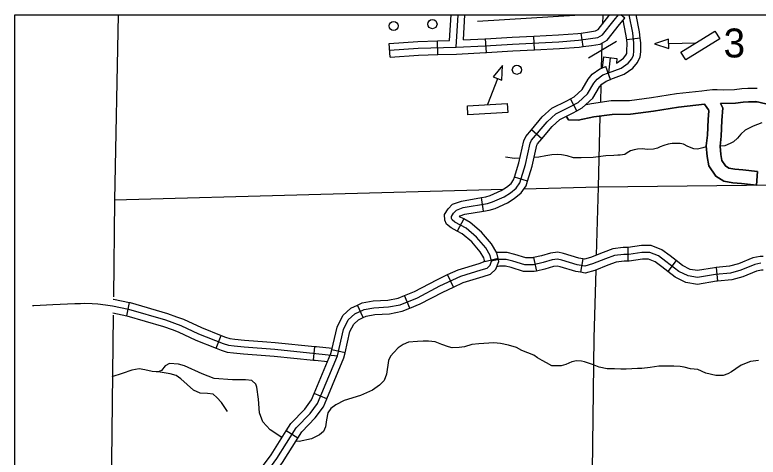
# Model space of a CAD drawing. Extents: x 22866 to 28196, y 1324810 to 1328105.
# Drawn here: x 24815 to 25010.4, y 1326465.4 to 1326581.6 of the extents above; entities that cross this region are included whole.
import ezdxf

# ---------------------------------------------------------------- set-up
doc = ezdxf.new("R2010")
doc.units = 0
for name, color, linetype in [('Level 2', 7, 'Continuous'), ('Level 32', 7, 'Continuous'), ('Level 35', 7, 'Continuous'), ('Level 45', 7, 'Continuous'), ('Level 46', 7, 'Continuous'), ('Level 5', 7, 'Continuous'), ('Level 56', 7, 'Continuous'), ('R_No Plot', 7, 'Continuous')]:
    doc.layers.add(name, color=color, linetype=linetype)

msp = doc.modelspace()

# ---------------------------------------------------------------- linework, layer by layer
at = {"layer": 'Level 2'}
for points in [[(24842.2, 1326581.62), (24841.25, 1326532.92), (24840.94, 1326507.51)], [(24840.88, 1326502.67), (24839.86, 1326418.22)]]:
    msp.add_lwpolyline(points, dxfattribs=at)
at = {"layer": 'Level 32'}
for p, q in [((24975.38, 1326580.76), (24974.31, 1326581.62)), ((24951.62, 1326572.43), (24951.43, 1326576.03)), ((24964.41, 1326573.28), (24963.92, 1326576.85)), ((24913.68, 1326570.52), (24913.43, 1326574.11)), ((24926.26, 1326571.19), (24926.15, 1326574.79)), ((24938.98, 1326571.71), (24938.76, 1326575.31)), ((24979.45, 1326575.51), (24975.88, 1326575.06)), ((24969.76, 1326570.56), (24973.33, 1326570.13)), ((24971.65, 1326564.67), (24970.42, 1326568.05)), ((24962.81, 1326556.41), (24961.11, 1326559.58)), ((24953.56, 1326549.08), (24950.81, 1326551.41)), ((24949.81, 1326537.92), (24946.37, 1326538.97)), ((24938.27, 1326530.03), (24937.68, 1326533.58)), ((24933.02, 1326527.98), (24931.31, 1326524.81)), ((24976.21, 1326520.48), (24976.21, 1326516.88)), ((24942.07, 1326517.57), (24938.57, 1326516.71)), ((24951.37, 1326517.81), (24952.17, 1326514.3)), ((24964.39, 1326517.51), (24963.73, 1326513.97)), ((24988.88, 1326517.04), (24986.66, 1326514.2)), ((24930.33, 1326510.08), (24928.81, 1326513.34)), ((24999.41, 1326515.2), (24999.74, 1326511.62)), ((24918.85, 1326504.53), (24917.49, 1326507.86)), ((24906.62, 1326502.09), (24905.08, 1326505.35)), ((24901.85, 1326492.77), (24898.34, 1326493.58)), ((24897.06, 1326480.73), (24893.74, 1326482.11)), ((24889.41, 1326470.38), (24886.37, 1326472.31))]:
    msp.add_line(p, q, dxfattribs=at)
for points in [[(24929.33, 1326574.88), (24929.73, 1326581.62)], [(24931.03, 1326573.13), (24931.54, 1326581.62)], [(24932.94, 1326575.02), (24933.34, 1326581.62)], [(24963.2, 1326574.93), (24966.39, 1326575.37), (24968.27, 1326575.67), (24969.56, 1326576.41), (24972.61, 1326580.2), (24973.76, 1326581.62)], [(24963.92, 1326576.85), (24966.13, 1326577.16), (24967.66, 1326577.4), (24968.37, 1326577.8), (24971.21, 1326581.33), (24971.45, 1326581.62)], [(24964.41, 1326573.28), (24966.66, 1326573.59), (24968.88, 1326573.94), (24970.75, 1326575.01), (24974.01, 1326579.07), (24975.38, 1326580.76)], [(24975.88, 1326575.06), (24975.69, 1326576.59), (24974.95, 1326580.24)], [(24979.45, 1326575.51), (24979.24, 1326577.17), (24978.35, 1326581.62)], [(24938.76, 1326575.31), (24945.73, 1326575.74), (24951.43, 1326576.03)], [(24951.43, 1326576.03), (24957.97, 1326576.36), (24963.01, 1326576.72), (24963.92, 1326576.85)], [(24913.43, 1326574.11), (24921.01, 1326574.63), (24926.15, 1326574.79)], [(24913.55, 1326572.32), (24921.09, 1326572.83), (24931.03, 1326573.13), (24938.68, 1326573.5), (24945.83, 1326573.94), (24958.08, 1326574.56), (24963.2, 1326574.93)], [(24926.15, 1326574.79), (24929.33, 1326574.88)], [(24932.94, 1326575.02), (24938.58, 1326575.29), (24938.76, 1326575.31)], [(24971.65, 1326564.67), (24971.69, 1326564.68), (24975.26, 1326566.01), (24977.48, 1326567.61), (24978.75, 1326569.12), (24979.41, 1326570.55), (24979.56, 1326571.95), (24979.6, 1326574.3), (24979.45, 1326575.51)], [(24973.19, 1326568.95), (24975.01, 1326570.27), (24975.68, 1326571.07), (24975.89, 1326571.51), (24975.96, 1326572.17), (24976, 1326574.11), (24975.88, 1326575.06)], [(24938.98, 1326571.71), (24945.94, 1326572.14), (24951.62, 1326572.43)], [(24951.62, 1326572.43), (24958.19, 1326572.77), (24963.38, 1326573.14), (24964.41, 1326573.28)], [(24913.68, 1326570.52), (24921.18, 1326571.04), (24926.26, 1326571.19)], [(24926.26, 1326571.19), (24931.1, 1326571.33), (24938.78, 1326571.7), (24938.98, 1326571.71)], [(24969.76, 1326570.56), (24969.41, 1326567.68)], [(24971.54, 1326570.35), (24971.06, 1326566.37)], [(24973.33, 1326570.13), (24973.19, 1326568.95)], [(24961.11, 1326559.58), (24962.11, 1326560.11), (24964.17, 1326561.99), (24965.78, 1326564.73), (24966.82, 1326566.06), (24968.78, 1326567.45), (24970.42, 1326568.05)], [(24962.81, 1326556.41), (24964.2, 1326557.15), (24966.99, 1326559.69), (24968.76, 1326562.69), (24969.34, 1326563.43), (24970.47, 1326564.24), (24971.65, 1326564.67)], [(24950.81, 1326551.41), (24953.69, 1326554.81), (24956.24, 1326557.11), (24960.12, 1326559.05), (24961.11, 1326559.58)], [(24953.56, 1326549.08), (24956.28, 1326552.3), (24958.29, 1326554.11), (24961.77, 1326555.85), (24962.81, 1326556.41)], [(24946.37, 1326538.97), (24947.52, 1326542.76), (24948.8, 1326548.53), (24949.36, 1326549.69), (24950.81, 1326551.41)], [(24949.81, 1326537.92), (24951.01, 1326541.85), (24952.23, 1326547.35), (24952.41, 1326547.72), (24953.56, 1326549.08)], [(24937.68, 1326533.58), (24938.86, 1326533.78), (24939.98, 1326534.12), (24942.84, 1326535.42), (24944.24, 1326536.33), (24945.51, 1326537.33), (24946.15, 1326538.27), (24946.37, 1326538.97)], [(24938.27, 1326530.03), (24939.69, 1326530.27), (24941.26, 1326530.75), (24944.58, 1326532.25), (24946.34, 1326533.4), (24948.17, 1326534.84), (24949.44, 1326536.69), (24949.81, 1326537.92)], [(24931.31, 1326524.81), (24929.77, 1326525.64), (24928.52, 1326526.58), (24928.08, 1326527.68), (24927.98, 1326529.15), (24928.94, 1326530.62), (24930.08, 1326531.88), (24932.46, 1326532.7), (24937.68, 1326533.58)], [(24933.02, 1326527.98), (24931.93, 1326528.56), (24932.13, 1326528.78), (24933.36, 1326529.2), (24938.27, 1326530.03)], [(24942.07, 1326517.57), (24941.7, 1326519.07), (24940.34, 1326521.47), (24937.67, 1326524.5), (24934.71, 1326527.07), (24933.02, 1326527.98)], [(24938.57, 1326516.71), (24938.32, 1326517.73), (24937.39, 1326519.38), (24935.13, 1326521.94), (24932.65, 1326524.09), (24931.31, 1326524.81)], [(25011.15, 1326516.33), (25009.53, 1326516.03), (25005.85, 1326514.48), (25003.2, 1326513.75), (24999.23, 1326513.38), (24994.52, 1326512.57), (24992.02, 1326513.01), (24989.59, 1326514.19), (24986.21, 1326516.84), (24984.22, 1326518.31), (24981.94, 1326519.2), (24979.88, 1326519.2), (24976.42, 1326518.68), (24975.1, 1326518.68), (24972.67, 1326518.39), (24970.32, 1326517.5), (24966.93, 1326516.18), (24964.87, 1326515.59), (24962.89, 1326515.96), (24958.84, 1326517.14), (24957.66, 1326517.43), (24956.27, 1326517.21), (24953.91, 1326516.55), (24951.34, 1326515.96), (24949.06, 1326515.96), (24945.97, 1326516.91), (24944.2, 1326517.36), (24942.22, 1326517.36), (24940.38, 1326516.91)], [(24951.37, 1326517.81), (24951.13, 1326517.76), (24949.33, 1326517.76), (24946.45, 1326518.65), (24944.42, 1326519.16), (24941.65, 1326519.16)], [(24964.39, 1326517.51), (24963.3, 1326517.71), (24959.31, 1326518.87), (24957.75, 1326519.27), (24955.88, 1326518.97), (24953.47, 1326518.29), (24951.37, 1326517.81)], [(24976.21, 1326520.48), (24974.99, 1326520.48), (24972.24, 1326520.15), (24969.67, 1326519.18), (24966.36, 1326517.89), (24964.79, 1326517.44), (24964.39, 1326517.51)], [(24988.88, 1326517.04), (24987.3, 1326518.27), (24985.1, 1326519.9), (24982.28, 1326521), (24979.75, 1326521), (24976.29, 1326520.48), (24976.21, 1326520.48)], [(24930.33, 1326510.08), (24932.89, 1326511.27), (24938.16, 1326512.86), (24940.09, 1326513.51), (24941.51, 1326514.79), (24942.26, 1326516.81), (24942.07, 1326517.57)], [(24986.66, 1326514.2), (24985.12, 1326515.41), (24983.35, 1326516.72), (24981.61, 1326517.4), (24980.02, 1326517.4), (24976.56, 1326516.88), (24976.21, 1326516.88)], [(25011.79, 1326518.13), (25010.99, 1326518.13), (25009.01, 1326517.77), (25005.26, 1326516.19), (25002.88, 1326515.53), (24999.41, 1326515.2)], [(24928.81, 1326513.34), (24931.6, 1326514.65), (24937.07, 1326516.29), (24938.23, 1326516.68), (24938.44, 1326516.87), (24938.49, 1326517.02), (24938.57, 1326516.71)], [(24952.17, 1326514.3), (24951.54, 1326514.16), (24948.78, 1326514.16), (24945.48, 1326515.18), (24943.98, 1326515.56), (24942.43, 1326515.56), (24941.73, 1326515.39)], [(24963.73, 1326513.97), (24962.47, 1326514.2), (24958.37, 1326515.4), (24957.58, 1326515.59), (24956.65, 1326515.45), (24954.36, 1326514.8), (24952.17, 1326514.3)], [(24976.21, 1326516.88), (24975.21, 1326516.88), (24973.1, 1326516.63), (24970.96, 1326515.82), (24967.51, 1326514.47), (24964.96, 1326513.74), (24963.73, 1326513.97)], [(24999.41, 1326515.2), (24998.99, 1326515.17), (24994.53, 1326514.4), (24992.58, 1326514.74), (24990.55, 1326515.73), (24988.88, 1326517.04)], [(24917.49, 1326507.86), (24920.08, 1326508.92), (24925.93, 1326512), (24928.81, 1326513.34)], [(24999.74, 1326511.62), (24999.47, 1326511.59), (24994.52, 1326510.74), (24991.46, 1326511.28), (24988.63, 1326512.65), (24986.66, 1326514.2)], [(25011.79, 1326514.53), (25011.31, 1326514.53), (25010.05, 1326514.3), (25006.44, 1326512.78), (25003.53, 1326511.97), (24999.74, 1326511.62)], [(24918.85, 1326504.53), (24921.61, 1326505.66), (24927.53, 1326508.77), (24930.33, 1326510.08)], [(24905.08, 1326505.35), (24906.32, 1326505.93), (24909.24, 1326506.43), (24913.05, 1326506.65), (24915.84, 1326507.18), (24917.49, 1326507.86)], [(24898.34, 1326493.58), (24899.72, 1326499.58), (24901.21, 1326502.58), (24903.35, 1326504.53), (24905.08, 1326505.35)], [(24906.62, 1326502.09), (24907.41, 1326502.46), (24909.65, 1326502.85), (24913.49, 1326503.07), (24916.87, 1326503.71), (24918.85, 1326504.53)], [(24901.85, 1326492.77), (24903.13, 1326498.36), (24904.13, 1326500.37), (24905.38, 1326501.51), (24906.62, 1326502.09)], [(24893.74, 1326482.11), (24898.11, 1326492.58), (24898.34, 1326493.58)], [(24897.06, 1326480.73), (24901.55, 1326491.47), (24901.85, 1326492.77)], [(24886.37, 1326472.31), (24887.59, 1326474.22), (24891.24, 1326478.03), (24893.03, 1326480.41), (24893.74, 1326482.11)], [(24889.41, 1326470.38), (24890.44, 1326471.99), (24893.99, 1326475.69), (24896.18, 1326478.61), (24897.06, 1326480.73)], [(24879.38, 1326461.87), (24882.37, 1326466.01), (24886.37, 1326472.31)], [(24882.3, 1326459.77), (24885.35, 1326463.99), (24889.41, 1326470.38)]]:
    msp.add_lwpolyline(points, dxfattribs=at)
at = {"layer": 'Level 35'}
for points in [[(25011.41, 1326553.26), (25009.13, 1326552.39), (25007.02, 1326551.32), (25005.91, 1326550.28), (25004.98, 1326549.2), (25003.95, 1326548.22), (25003.11, 1326547.78), (25001.67, 1326547.18), (25000.42, 1326547.11)], [(24987.84, 1326547.85), (24986.77, 1326547.65), (24985.67, 1326547.28), (24984.7, 1326546.91), (24983.96, 1326546.61), (24982.89, 1326546.34), (24981.31, 1326546.27), (24979.91, 1326546.37), (24978.7, 1326546.34), (24977.83, 1326546.17), (24976.89, 1326545.87), (24976.02, 1326545.33), (24975.39, 1326544.96), (24974.15, 1326544.73), (24973.58, 1326544.73), (24972.47, 1326544.66), (24970.4, 1326544.56), (24967.08, 1326544.13)], [(24996.78, 1326546.96), (24995.91, 1326546.64), (24994.47, 1326546.34), (24993.57, 1326546.37), (24991.99, 1326547.04), (24990.82, 1326547.65), (24989.95, 1326547.81), (24989.11, 1326547.81), (24987.84, 1326547.85)], [(24967.08, 1326544.13), (24963.87, 1326544.03), (24961.9, 1326544.09), (24960.19, 1326544.53), (24958.75, 1326544.86), (24957.75, 1326544.93), (24956.24, 1326544.86), (24954.6, 1326544.6), (24952.82, 1326544.26), (24951.51, 1326544.12)], [(24947.79, 1326543.94), (24946.42, 1326543.89), (24944.05, 1326544.19)], [(24931.82, 1326494.16), (24930.01, 1326494.11), (24929.05, 1326494.33), (24927.3, 1326495.01), (24925.52, 1326495.65), (24923.77, 1326495.86), (24922.35, 1326495.86), (24920.89, 1326495.79), (24918.5, 1326495.58), (24917.07, 1326495.01), (24915.82, 1326494.08), (24914.65, 1326492.9), (24913.76, 1326491.94)], [(24951.49, 1326492.17), (24948.29, 1326493.45), (24946.9, 1326494.2), (24944.83, 1326494.84), (24942.66, 1326495.24), (24940.95, 1326495.45), (24936.97, 1326495.13), (24935.21, 1326494.95), (24933.21, 1326494.38), (24931.82, 1326494.16)], [(24913.76, 1326491.94), (24913.29, 1326490.75), (24912.69, 1326487.18), (24912.15, 1326485.54), (24910.87, 1326484.29), (24909.01, 1326482.97), (24905.91, 1326481.54)], [(24964.04, 1326490.64), (24962.65, 1326490.7), (24961.44, 1326490.42), (24959.91, 1326489.7), (24958.66, 1326489.35), (24957.34, 1326489.35), (24956.23, 1326489.42), (24954.81, 1326490.13), (24953.63, 1326490.77), (24952.42, 1326491.52), (24951.49, 1326492.17)], [(24855.72, 1326489.98), (24854.53, 1326489.34), (24853.54, 1326488.18), (24852.7, 1326487.77), (24852.18, 1326487.77), (24851.08, 1326487.87), (24849.2, 1326488.34), (24847.68, 1326488.55), (24845.8, 1326488.24), (24843.19, 1326487.4), (24840.52, 1326486.51)], [(24885.25, 1326470.55), (24882.12, 1326472.55), (24880.24, 1326474.7), (24879.35, 1326477), (24879.09, 1326480.61), (24878.62, 1326483.75), (24878.41, 1326484.54), (24877.31, 1326485.48), (24875.69, 1326485.69), (24872.24, 1326485.74), (24867.38, 1326486.05), (24864.3, 1326487.31), (24859.59, 1326489.35), (24858.08, 1326489.82), (24855.72, 1326489.98)], [(24978.69, 1326488.64), (24975.7, 1326488.49), (24974.35, 1326488.49), (24972.67, 1326488.56), (24970.78, 1326488.6), (24968.68, 1326489.03), (24966.89, 1326489.74), (24964.83, 1326490.42), (24964.04, 1326490.64)], [(25010.55, 1326490.78), (25008.41, 1326490.5), (25005.95, 1326489.57), (25004.59, 1326488.57), (25003.42, 1326487.82), (25002.5, 1326487.25), (25001.25, 1326486.82), (24999.29, 1326486.86), (24996.72, 1326487.47), (24994.62, 1326488.39), (24992.62, 1326488.61)], [(24992.62, 1326488.61), (24991.02, 1326489), (24989.95, 1326489.18), (24988.31, 1326489.25), (24986.07, 1326489.32), (24984.29, 1326489.32), (24982.08, 1326488.93), (24979.9, 1326488.64), (24978.69, 1326488.64)], [(24870.89, 1326477.41), (24869.38, 1326479.76), (24868.12, 1326481.07), (24867.13, 1326481.91), (24865.67, 1326482.11), (24863.73, 1326482.22), (24862.01, 1326482.95), (24860.33, 1326484.47), (24858.66, 1326485.93), (24857.46, 1326486.82), (24855.89, 1326487.29), (24852.7, 1326487.77)], [(24905.91, 1326481.54), (24901.62, 1326480.3), (24899.37, 1326479.15), (24898.12, 1326478.15), (24897.34, 1326477), (24896.97, 1326475.17), (24896.71, 1326473.34), (24896.19, 1326472.08), (24895.09, 1326471.25), (24893, 1326470.15), (24889.81, 1326469.47), (24888.91, 1326469.58)]]:
    msp.add_lwpolyline(points, dxfattribs=at)
at = {"layer": 'Level 45'}
for p, q in [((24844.47, 1326502.53), (24845.19, 1326506.06)), ((24867.95, 1326494.02), (24869.29, 1326497.36)), ((24893.53, 1326490.9), (24893.89, 1326494.49))]:
    msp.add_line(p, q, dxfattribs=at)
for points in [[(24977.8, 1326574.2), (24977.47, 1326576.88), (24976.51, 1326581.62)], [(24977.22, 1326570.09), (24977.65, 1326571.03), (24977.76, 1326572.06), (24977.8, 1326574.2)], [(24950.88, 1326548.71), (24954.99, 1326553.55), (24957.27, 1326555.61), (24960.94, 1326557.45), (24963.15, 1326558.63), (24965.58, 1326560.84), (24967.27, 1326563.71), (24968.08, 1326564.74), (24969.63, 1326565.85), (24971.06, 1326566.37), (24974.41, 1326567.61), (24976.25, 1326568.94), (24977.22, 1326570.09)], [(24940.38, 1326516.91), (24940.01, 1326518.4), (24938.87, 1326520.42), (24936.4, 1326523.22), (24933.68, 1326525.58), (24930.74, 1326527.16), (24930, 1326527.71), (24929.86, 1326528.08), (24929.82, 1326528.67), (24930.37, 1326529.52), (24931.11, 1326530.33), (24932.91, 1326530.95), (24939.27, 1326532.02), (24940.62, 1326532.44), (24943.71, 1326533.84), (24945.29, 1326534.87), (24946.84, 1326536.08), (24947.79, 1326537.48), (24949.27, 1326542.3), (24950.52, 1326547.94), (24950.88, 1326548.71)], [(24899.83, 1326492.03), (24901.42, 1326498.97), (24902.67, 1326501.47), (24904.37, 1326503.02), (24906.87, 1326504.2), (24909.44, 1326504.64), (24913.27, 1326504.86), (24916.36, 1326505.45), (24920.84, 1326507.29), (24926.73, 1326510.38), (24932.25, 1326512.96), (24937.62, 1326514.58), (24939.16, 1326515.09), (24939.97, 1326515.83), (24940.38, 1326516.91)], [(24819.62, 1326505.23), (24819.98, 1326505.25), (24821.65, 1326505.33), (24825.04, 1326505.53), (24830.81, 1326505.73), (24832.28, 1326505.78)], [(24832.28, 1326505.78), (24833.36, 1326505.82), (24835.37, 1326505.79), (24836.84, 1326505.67), (24838.81, 1326505.43), (24840.67, 1326505.14)], [(24840.9, 1326506.93), (24840.98, 1326506.92), (24845.19, 1326506.06)], [(24845.19, 1326506.06), (24845.31, 1326506.04), (24855.18, 1326503.15), (24857.56, 1326502.3)], [(24840.67, 1326505.14), (24844.88, 1326504.29), (24854.62, 1326501.44), (24858.66, 1326499.99), (24863.33, 1326497.8), (24869.83, 1326495.21), (24871.22, 1326494.77), (24872.68, 1326494.62), (24875.27, 1326494.37), (24883.33, 1326493.75), (24894.17, 1326492.65), (24899.83, 1326492.03)], [(24840.77, 1326503.28), (24844.47, 1326502.53)], [(24844.45, 1326502.54), (24854.07, 1326499.73), (24856.34, 1326498.91)], [(24857.56, 1326502.3), (24859.35, 1326501.66), (24864.05, 1326499.45), (24869.29, 1326497.36)], [(24856.34, 1326498.91), (24857.97, 1326498.33), (24862.62, 1326496.15), (24867.95, 1326494.02)], [(24869.29, 1326497.36), (24870.44, 1326496.9), (24871.58, 1326496.54), (24872.85, 1326496.41), (24875.42, 1326496.16), (24881.24, 1326495.71)], [(24881.24, 1326495.71), (24883.49, 1326495.54), (24893.89, 1326494.49)], [(24867.95, 1326494.02), (24869.22, 1326493.51), (24870.85, 1326493), (24872.5, 1326492.83), (24875.11, 1326492.57), (24880.96, 1326492.12)], [(24893.89, 1326494.49), (24894.36, 1326494.44), (24898.43, 1326493.99)], [(24878.36, 1326457.39), (24883.86, 1326465), (24889.01, 1326473.1), (24892.62, 1326476.86), (24894.6, 1326479.51), (24899.83, 1326492.03)], [(24880.96, 1326492.12), (24883.17, 1326491.95), (24893.53, 1326490.9)], [(24893.53, 1326490.9), (24893.98, 1326490.86), (24897.24, 1326490.5)]]:
    msp.add_lwpolyline(points, dxfattribs=at)
at = {"layer": 'Level 46'}
for points in [[(24965.2, 1326558.06), (24966.62, 1326558.36), (24971.84, 1326559.08), (24976.66, 1326559.12), (24982.43, 1326559.87), (24988.99, 1326560.97), (24995.68, 1326561.66), (24996.95, 1326561.85), (24998.4, 1326562), (24999.65, 1326562.04), (25001.33, 1326561.93), (25004.23, 1326562), (25006.17, 1326562.26), (25007.75, 1326562.33), (25008.63, 1326562.37), (25010.2, 1326562.37)], [(24965.2, 1326558.06), (24966.62, 1326558.36), (24971.84, 1326559.08), (24976.66, 1326559.12), (24982.43, 1326559.87), (24988.99, 1326560.97), (24995.68, 1326561.66), (24996.95, 1326561.85), (24998.4, 1326562), (24999.65, 1326562.04), (25001.33, 1326561.93), (25004.23, 1326562), (25006.17, 1326562.26), (25007.75, 1326562.33), (25008.63, 1326562.37), (25010.2, 1326562.37)], [(25009.98, 1326536.9), (25010.31, 1326540.48), (25006.38, 1326540.85), (25004.28, 1326541.06), (25002.78, 1326541.34), (25001.86, 1326541.92), (25000.9, 1326543.33), (25000.62, 1326544.92), (25000.42, 1326547.15), (25000.7, 1326549.72), (25000.92, 1326553.84), (25001.18, 1326557.2), (25000.57, 1326558.31)], [(25000.57, 1326558.31), (25001.18, 1326557.2), (25000.92, 1326553.84), (25000.7, 1326549.72), (25000.42, 1326547.15), (25000.62, 1326544.92), (25000.9, 1326543.33), (25001.86, 1326541.92), (25002.78, 1326541.34), (25004.28, 1326541.06), (25006.38, 1326540.85), (25010.31, 1326540.48), (25009.98, 1326536.9)], [(25000.57, 1326558.31), (25001.18, 1326557.2), (25000.92, 1326553.84), (25000.7, 1326549.72), (25000.42, 1326547.15), (25000.62, 1326544.92), (25000.9, 1326543.33), (25001.86, 1326541.92), (25002.78, 1326541.34), (25004.28, 1326541.06), (25006.38, 1326540.85), (25010.31, 1326540.48), (25009.98, 1326536.9)], [(25000.57, 1326558.31), (25004.5, 1326558.41), (25006.49, 1326558.67), (25007.91, 1326558.74), (25008.71, 1326558.77), (25010.2, 1326558.77)], [(25010.2, 1326558.77), (25008.71, 1326558.77), (25007.91, 1326558.74), (25006.49, 1326558.67), (25004.5, 1326558.41), (25000.57, 1326558.31)], [(25010.2, 1326558.77), (25008.71, 1326558.77), (25007.91, 1326558.74), (25006.49, 1326558.67), (25004.5, 1326558.41), (25000.57, 1326558.31)], [(25009.84, 1326558.81), (25012.49, 1326558.26), (25016.63, 1326556.46), (25019.73, 1326554.82), (25022.31, 1326553.96), (25025.15, 1326553.49), (25028.46, 1326553.88), (25030.9, 1326553.95), (25035.65, 1326554.7), (25037.76, 1326555.03)], [(25037.76, 1326555.03), (25035.65, 1326554.7), (25030.9, 1326553.95), (25028.46, 1326553.88), (25025.15, 1326553.49), (25022.31, 1326553.96), (25019.73, 1326554.82), (25016.63, 1326556.46), (25012.49, 1326558.26), (25009.84, 1326558.81)], [(25037.76, 1326555.03), (25035.65, 1326554.7), (25030.9, 1326553.95), (25028.46, 1326553.88), (25025.15, 1326553.49), (25022.31, 1326553.96), (25019.73, 1326554.82), (25016.63, 1326556.46), (25012.49, 1326558.26), (25009.84, 1326558.81)], [(24960, 1326554.97), (24960.62, 1326554.07), (24963.13, 1326553.94), (24967.24, 1326554.81), (24972.1, 1326555.48), (24976.91, 1326555.52), (24982.96, 1326556.31), (24989.47, 1326557.4), (24996.34, 1326558.11)], [(24996.34, 1326558.11), (24989.47, 1326557.4), (24982.96, 1326556.31), (24976.91, 1326555.52), (24972.1, 1326555.48), (24967.24, 1326554.81), (24963.13, 1326553.94), (24960.62, 1326554.07), (24960, 1326554.97)], [(24996.34, 1326558.11), (24989.47, 1326557.4), (24982.96, 1326556.31), (24976.91, 1326555.52), (24972.1, 1326555.48), (24967.24, 1326554.81), (24963.13, 1326553.94), (24960.62, 1326554.07), (24960, 1326554.97)], [(24996.34, 1326558.11), (24996.93, 1326557.3), (24997.37, 1326556.66), (24997.51, 1326556.41), (24997.33, 1326554.08), (24997.11, 1326550.01), (24996.81, 1326547.18), (24997.05, 1326544.44), (24997.49, 1326541.94), (24999.31, 1326539.26), (25001.45, 1326537.93), (25003.76, 1326537.49), (25006.03, 1326537.26), (25009.98, 1326536.9)], [(25009.98, 1326536.9), (25006.03, 1326537.26), (25003.76, 1326537.49), (25001.45, 1326537.93), (24999.31, 1326539.26), (24997.49, 1326541.94), (24997.05, 1326544.44), (24996.81, 1326547.18), (24997.11, 1326550.01), (24997.33, 1326554.08), (24997.51, 1326556.41), (24997.37, 1326556.66), (24996.93, 1326557.3), (24996.34, 1326558.11)], [(25009.98, 1326536.9), (25006.03, 1326537.26), (25003.76, 1326537.49), (25001.45, 1326537.93), (24999.31, 1326539.26), (24997.49, 1326541.94), (24997.05, 1326544.44), (24996.81, 1326547.18), (24997.11, 1326550.01), (24997.33, 1326554.08), (24997.51, 1326556.41), (24997.37, 1326556.66), (24996.93, 1326557.3), (24996.34, 1326558.11)]]:
    msp.add_lwpolyline(points, dxfattribs=at)
at = {"layer": 'Level 5'}
for points in [[(24969.58, 1326581.62), (24969.51, 1326579.22)], [(24969.38, 1326574.23), (24969.19, 1326567.45)], [(24969.08, 1326563.09), (24968.96, 1326558.68)], [(24968.86, 1326555.04), (24968.35, 1326536.35)], [(25054.18, 1326537.31), (24968.35, 1326536.35)], [(24943.41, 1326535.68), (24841.25, 1326532.92)], [(24968.35, 1326536.35), (24948.84, 1326535.82)], [(24968.35, 1326536.35), (24967.87, 1326518.48)], [(24967.76, 1326514.57), (24967.28, 1326496.61), (24966.7, 1326454.73)]]:
    msp.add_lwpolyline(points, dxfattribs=at)
at = {"layer": 'Level 56'}
for p, q in [((24986.9, 1326574.12), (24994.1, 1326574.26)), ((24941.88, 1326564.8), (24939.28, 1326558.08))]:
    msp.add_line(p, q, dxfattribs=at)
for points in [[(24936.64, 1326579.93), (24963.63, 1326581.62)], [(24965.86, 1326570.29), (24973.21, 1326574.68)]]:
    msp.add_lwpolyline(points, dxfattribs=at)
for points in [[(24999.08, 1326577.34), (25000.34, 1326575.3), (24991.4, 1326569.79), (24990.14, 1326571.83)], [(24986.92, 1326572.81), (24986.88, 1326575.26), (24983.23, 1326573.97)], [(24940.76, 1326565.35), (24943.04, 1326564.46), (24943.23, 1326568.33)], [(24934.13, 1326555.34), (24933.99, 1326557.73), (24944.47, 1326558.34), (24944.61, 1326555.94)]]:
    msp.add_lwpolyline(points, close=True, dxfattribs=at)
for centre in [(24914.61, 1326578.72), (24924.81, 1326579.19), (24947.01, 1326567.19)]:
    msp.add_circle(centre, 1.2, dxfattribs=at)
at = {"layer": 'R_No Plot'}
msp.add_lwpolyline([(24815.02, 1326581.62), (26086.71, 1326581.62), (26086.71, 1325755.52), (24815.02, 1325755.52)], close=True, dxfattribs=at)
msp.add_lwpolyline([(24815.02, 1326581.62), (26086.71, 1326581.62), (26086.71, 1325755.52), (24815.02, 1325755.52)], close=True, dxfattribs=at)

# ---------------------------------------------------------------- texts
at = {"layer": 'Level 56'}
msp.add_text('3', height=7.6, dxfattribs=at).set_placement((25001.35, 1326570.43))

doc.saveas('drawing.dxf')
